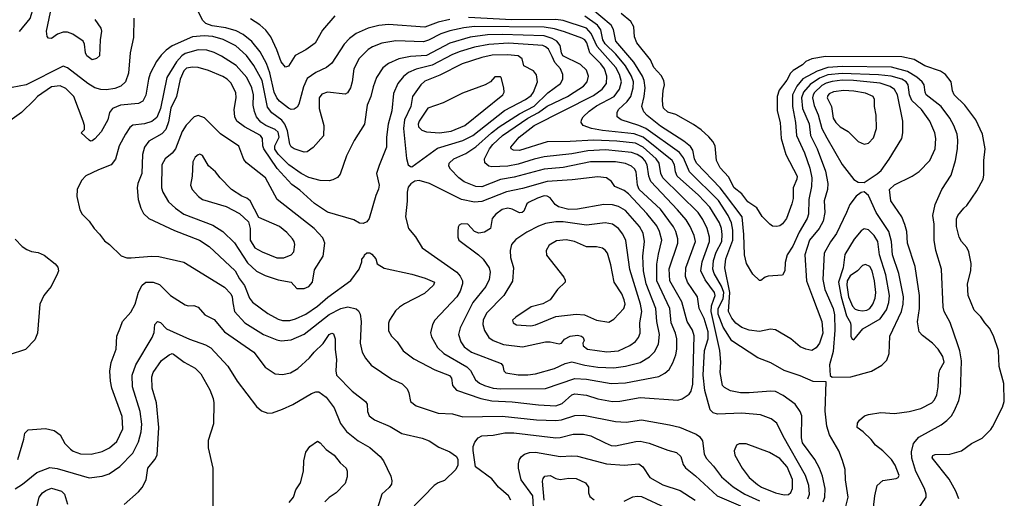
# Model space of a CAD drawing. Extents: x 997026 to 1115308, y 536381 to 619039.
# Tile 462 of 484: x 1093627 to 1100400, y 566947 to 570244. Entities that reach past the tile are written whole.
import ezdxf

# ---------------------------------------------------------------- set-up
doc = ezdxf.new("R2010")
doc.units = 0

msp = doc.modelspace()

# ---------------------------------------------------------------- linework, layer by layer
at = {"layer": '0CON20XD'}
for points in [[(1093626.8, 570163.2), (1093698.5, 570251.5), (1093724.7, 570335), (1093746.3, 570435), (1093748.6, 570585), (1093744.7, 570644.7), (1093735.3, 570685), (1093688.1, 570835), (1093676.5, 570946.5), (1093585, 571202.5)], [(1094144.6, 570244.6), (1094185.8, 570185), (1094190.8, 570165), (1094180, 570105), (1094176.2, 569995), (1094155, 569976.2), (1094125, 569968), (1094090, 569995), (1094078.8, 570015), (1094073.3, 570075), (1094063.3, 570095), (1093993.4, 570143.4), (1093955, 570158.6), (1093925, 570158.6), (1093886.8, 570143.2), (1093845, 570114.3), (1093825.8, 570115.8), (1093817, 570127), (1093811.5, 570165), (1093840, 570295)], [(1096584.8, 570244.8), (1096505, 570226.9), (1096415, 570192.4), (1096165, 570209.4), (1096096.5, 570203.5), (1096025, 570186.2), (1095941.3, 570148.7), (1095895.3, 570114.7), (1095859.6, 570075), (1095775, 569944.5), (1095736.4, 569913.6), (1095665, 569879.2), (1095605, 569837.5), (1095579.3, 569780.7), (1095548, 569662), (1095535, 569641.1), (1095515, 569627.1), (1095495, 569626.1), (1095475, 569633.3), (1095415, 569681.3), (1095395, 569704.6), (1095378.6, 569745), (1095347.4, 569877.4), (1095325, 569940.9), (1095281.7, 570021.7), (1095224.2, 570094.2), (1095165, 570141.1), (1095115, 570166.2), (1095045, 570186.5), (1094950.1, 570200.1), (1094906.7, 570216.7), (1094886.8, 570236.8), (1094855, 570300)], [(1099808.1, 566875), (1099862.5, 566955), (1099862.7, 566975), (1099850.4, 567015), (1099791.9, 567131.9), (1099764.1, 567225), (1099761.7, 567268.3), (1099775.4, 567325), (1099811.5, 567368.5), (1099966, 567454), (1100005, 567483.3), (1100035.6, 567515), (1100056.9, 567553.1), (1100088, 567622), (1100098.5, 567675), (1100104.7, 567894.7), (1100094.1, 567964.1), (1100080.9, 568005), (1100027.2, 568157.2), (1099987.3, 568235), (1099978.8, 568265), (1099968.5, 568525), (1099927.9, 568655), (1099917.9, 568725), (1099916.9, 568835), (1099909.1, 568895), (1099925, 568971.2), (1099969.5, 569075), (1100035, 569172), (1100065.3, 569274.7), (1100079.1, 569355), (1100080, 569415), (1100074.7, 569455), (1100051.8, 569515), (1100025.2, 569565.2), (1099964.7, 569645), (1099863.6, 569725), (1099854.6, 569745), (1099847.9, 569795), (1099835.4, 569815), (1099798.8, 569848.8), (1099735, 569886.2), (1099625, 569917.2), (1099287.8, 569922.2), (1099186.8, 569913.2), (1099112.1, 569887.9), (1099015, 569835.2), (1098973.3, 569786.7), (1098942.6, 569725), (1098942.3, 569645), (1098964.4, 569535), (1098969.4, 569445), (1099025, 569325.6), (1099061.7, 569221.7), (1099076.1, 569155), (1099073.3, 569095), (1099055.9, 569005), (1099052.5, 568905), (1099042.9, 568875), (1098988.6, 568781.4), (1098944.3, 568685), (1098906.2, 568625), (1098892.1, 568572.1), (1098890.8, 568515), (1098875, 568483.3), (1098775, 568476.2), (1098755, 568470), (1098725, 568447.5), (1098715, 568447.5), (1098670.8, 568490.8), (1098627.1, 568565), (1098612.3, 568625), (1098608.5, 568765), (1098595.7, 568885), (1098475, 569047.5), (1098446, 569086), (1098283.2, 569255), (1098268.3, 569285), (1098258.2, 569345), (1098241.4, 569371.4), (1098195, 569407.9), (1098035, 569511.1), (1097943.4, 569583.4), (1097920.1, 569610.1), (1097907.1, 569645), (1097923.8, 569715), (1097928.5, 569775), (1097922.8, 569825), (1097910.6, 569855), (1097850.8, 569950.8), (1097726.8, 570095), (1097711, 570175), (1097695.7, 570205), (1097554.1, 570324.1)], [(1100086.2, 566945), (1100067.5, 566997.5), (1100019.7, 567079.7), (1099903.6, 567226.4), (1099908.3, 567241.7), (1099925, 567249.2), (1100025, 567252.5), (1100105, 567274.2), (1100175, 567324), (1100247.3, 567362.7), (1100308.1, 567421.9), (1100319.7, 567440.3), (1100388, 567575), (1100400, 567615), (1100397.7, 567737.7), (1100364.2, 567854.2), (1100359.2, 567965), (1100325, 568067.5), (1100299.1, 568119.1), (1100265.7, 568155.7), (1100237.9, 568197.9), (1100192.2, 568242.2), (1100151.4, 568345), (1100147.1, 568425), (1100170.6, 568515), (1100171.4, 568565), (1100156, 568645), (1100142, 568675), (1100105.7, 568715.7), (1100089.2, 568745), (1100070.9, 568819.1), (1100071.9, 568871.9), (1100079.4, 568895), (1100120.8, 568945), (1100142, 568965), (1100210, 569065), (1100254.1, 569145.9), (1100260, 569175), (1100260, 569275), (1100267.5, 569355), (1100249.2, 569455), (1100204.2, 569555), (1100128, 569655), (1100055.7, 569725), (1100044.4, 569754.4), (1100034.2, 569815), (1099996.4, 569866.4), (1099960, 569890), (1099853.8, 569925), (1099780, 569970), (1099695, 569987.6), (1099170.8, 569989.1), (1099075, 569974.5), (1099035, 569955.7), (1099012.5, 569932.5), (1098947.3, 569892.7), (1098929.4, 569875), (1098905, 569827.5), (1098852.1, 569757.9), (1098838.5, 569715), (1098837.8, 569615), (1098857.1, 569535), (1098865.7, 569425), (1098897.1, 569315), (1098974, 569165), (1098972, 569145), (1098948.6, 569085), (1098946.8, 569013.2), (1098938.6, 568975), (1098901.4, 568875), (1098875, 568838.8), (1098855, 568823.8), (1098835, 568820), (1098805, 568822), (1098786.2, 568835), (1098735, 568888.8), (1098696.9, 568946.9), (1098635, 568990), (1098594, 569044), (1098542.5, 569085), (1098501.9, 569161.9), (1098445, 569224.2), (1098419.6, 569275), (1098410.5, 569375), (1098395.4, 569405.4), (1098367.2, 569437.2), (1098314, 569485), (1098261.7, 569521.7), (1098140.6, 569590.6), (1098085, 569605.6), (1098056.7, 569635), (1098050, 569655), (1098049.5, 569695), (1098053.3, 569755), (1098062.9, 569795), (1098058.6, 569825), (1098039.5, 569859.5), (1097990, 569915), (1097966.9, 569966.9), (1097871.1, 570085), (1097855.6, 570125), (1097851.4, 570195), (1097830.7, 570230.7), (1097764.2, 570285)], [(1094412.9, 570255), (1094409.1, 570120.9), (1094386.4, 570015), (1094374.6, 569875), (1094353.8, 569815), (1094322.2, 569785), (1094281, 569769), (1094225, 569759.8), (1094185, 569762.7), (1094145, 569774.7), (1094095, 569803.9), (1093955, 569912.7), (1093925, 569924.4), (1093670.8, 569795), (1093575, 569776.9)], [(1095795, 570269.1), (1095709.2, 570170.8), (1095659.1, 570080.9), (1095595, 570035.6), (1095522.1, 569997.9), (1095475, 569922.5), (1095455, 569917.5), (1095425, 569952.5), (1095396.5, 570035), (1095355.5, 570125), (1095320.8, 570170.8), (1095279.2, 570209.2), (1095215, 570250)], [(1099307.9, 566882.1), (1099325.4, 566955.4), (1099308, 567075), (1099304.6, 567145), (1099287.6, 567207.6), (1099261.5, 567275), (1099196.4, 567385), (1099179.1, 567445), (1099167.2, 567547.2), (1099175, 567750), (1099085, 567751.1), (1098995, 567790.5), (1098886.7, 567826.7), (1098795, 567880), (1098705, 567915.6), (1098525, 568032.4), (1098465, 568126.9), (1098431.1, 568215), (1098430.9, 568255), (1098465, 568320.7), (1098470, 568365), (1098455, 568407.5), (1098404.9, 568494.9), (1098394.8, 568525.2), (1098400.7, 568585), (1098418.1, 568641.9), (1098457.1, 568715), (1098459.6, 568765), (1098455.2, 568805), (1098440.7, 568845), (1098375, 568952.7), (1098295.4, 569035.4), (1098149.2, 569165), (1098137.4, 569195), (1098131.1, 569245), (1098114.7, 569275), (1097915, 569434.5), (1097855, 569457.5), (1097635, 569481.5), (1097560, 569495), (1097503.1, 569515), (1097489.1, 569535), (1097491.2, 569555), (1097503.8, 569575), (1097545, 569613.9), (1097595, 569650.9), (1097715.9, 569715), (1097752.2, 569765), (1097767.1, 569815), (1097753.5, 569865), (1097728.1, 569915), (1097598.7, 570058.7), (1097558.6, 570148.6), (1097525, 570185.2), (1097365, 570237.2), (1097315, 570245.5), (1097012.9, 570242.8), (1096715, 570259)], [(1099500, 566885), (1099508.6, 566965), (1099526.2, 567035), (1099565, 567071.2), (1099657, 567083), (1099670, 567090), (1099677.5, 567105), (1099649.2, 567175), (1099624, 567215), (1099564, 567275), (1099515, 567312.5), (1099483.2, 567353.2), (1099430, 567405), (1099386.7, 567435), (1099390, 567465), (1099404.1, 567485.9), (1099437.5, 567515), (1099465, 567524.2), (1099551.7, 567538.3), (1099645, 567531.1), (1099745.5, 567544.5), (1099825, 567566.5), (1099900.8, 567605), (1099920.5, 567625), (1099935, 567661.2), (1099945.3, 567715), (1099948.5, 567805), (1099956.7, 567833.3), (1099986.7, 567885), (1099977.5, 567925), (1099944.5, 567974.5), (1099906.9, 568016.9), (1099838, 568068), (1099814.4, 568095), (1099803.6, 568163.6), (1099817.5, 568255), (1099817.5, 568345), (1099786.9, 568545), (1099734.6, 568705), (1099728.5, 568785), (1099715, 568834), (1099695.3, 568885.3), (1099619.4, 568995), (1099609.2, 569075), (1099645, 569106.9), (1099766.2, 569165), (1099815, 569197.1), (1099888.6, 569275), (1099924.4, 569355), (1099928.9, 569425), (1099922.7, 569465), (1099887.5, 569545), (1099830, 569625), (1099765, 569687.9), (1099748.1, 569725), (1099739.7, 569795), (1099725, 569815.9), (1099695.5, 569835), (1099622.5, 569855), (1099535, 569864.1), (1099285, 569872.8), (1099185, 569862.8), (1099128.9, 569841.1), (1099063.7, 569796.3), (1099019.8, 569745), (1099005.2, 569705), (1099012.9, 569632.9), (1099056.8, 569526.8), (1099066.2, 569445), (1099111.7, 569355), (1099170.1, 569200.1), (1099186.8, 569115), (1099184.6, 569075), (1099161.3, 568995), (1099165.3, 568915), (1099153.4, 568856.6), (1099127.5, 568805), (1099060, 568725), (1099026.9, 568625), (1099040.3, 568445), (1099079.7, 568335), (1099145, 568166.2), (1099152.1, 568085), (1099129.4, 568015), (1099105, 567984.4), (1099075, 567965.7), (1099034.5, 567974.5), (1098995, 567991.4), (1098931.2, 568045), (1098825, 568107.5), (1098792.3, 568112.3), (1098715, 568095.6), (1098645, 568104.6), (1098595, 568124.6), (1098553, 568153), (1098525, 568187.8), (1098503.8, 568235), (1098512.6, 568365), (1098477, 568535), (1098485, 568595.8), (1098533.4, 568725), (1098533.7, 568795), (1098522.4, 568845), (1098501.5, 568895), (1098435, 568997.9), (1098234.9, 569194.9), (1098192.3, 569292.3), (1098165, 569328.1), (1097933.7, 569493.7), (1097885, 569516), (1097763.8, 569555), (1097737.5, 569575), (1097737.1, 569605), (1097745.6, 569625), (1097805, 569680.7), (1097830.3, 569715), (1097846.8, 569775), (1097848.3, 569815), (1097835.1, 569855.1), (1097795.2, 569925), (1097726.7, 570006.7), (1097655, 570076.3), (1097639.3, 570105), (1097624.5, 570174.5), (1097601, 570205), (1097515, 570268.5)], [(1097375, 570160.8), (1097305, 570181.2), (1097235, 570191), (1096755, 570195.8), (1096681.5, 570188.5), (1096585, 570167.2), (1096524.2, 570145.8), (1096438.6, 570101.4), (1096405, 570091.7), (1096215, 570097.1), (1096117.7, 570082.3), (1096055, 570057.3), (1096025, 570038.2), (1095963.1, 569976.9), (1095926.5, 569905), (1095914.4, 569815), (1095901.9, 569775), (1095881.2, 569738.8), (1095865, 569730.8), (1095744.6, 569745.4), (1095705, 569731.4), (1095687.1, 569705), (1095687, 569633), (1095719.2, 569515), (1095717, 569443), (1095645.5, 569364.5), (1095605, 569333.8), (1095585, 569331.2), (1095515, 569354.5), (1095495, 569368.6), (1095485.9, 569385.9), (1095468.6, 569478.6), (1095451.6, 569525), (1095430.5, 569550.5), (1095362.4, 569602.4), (1095332, 569642), (1095294.8, 569825), (1095238.7, 569928.7), (1095187.8, 569997.8), (1095113.6, 570063.6), (1095027.8, 570107.8), (1094955, 570126.7), (1094895, 570132.9), (1094814.8, 570125.2), (1094676.8, 570063.2), (1094635.3, 570034.7), (1094600.2, 569999.8), (1094567.5, 569955), (1094525, 569872), (1094513.2, 569835), (1094495, 569723.3), (1094475, 569682.5), (1094443.2, 569666.8), (1094320, 569655), (1094265, 569631.9), (1094245.6, 569605), (1094232.5, 569555), (1094188.3, 569471.7), (1094145, 569423.3), (1094125, 569410), (1094115, 569407.5), (1094103.9, 569413.9), (1094050, 569465), (1094071.7, 569488.3), (1094072.5, 569515), (1094063.8, 569545), (1093998.5, 569715), (1093945, 569770.5), (1093905, 569787.9), (1093845, 569780.8), (1093750, 569715), (1093729.5, 569690.5), (1093640, 569605), (1093526.9, 569523.1)], [(1099155, 566924.2), (1099164.7, 566955.3), (1099167.2, 567015), (1099150, 567100), (1099129.6, 567155), (1099095.8, 567215.8), (1099010.7, 567330.7), (1099004.6, 567365), (1099006.2, 567515), (1098995.3, 567545.3), (1098961.4, 567595), (1098878, 567655), (1098825, 567682.2), (1098795, 567686.5), (1098645, 567673.6), (1098585, 567674.5), (1098516.8, 567686.8), (1098475, 567710.8), (1098462.5, 567725), (1098444.5, 567815), (1098449.1, 567885), (1098444.1, 567965), (1098383.1, 568235), (1098385.9, 568274.1), (1098401.3, 568318.7), (1098410.3, 568345), (1098406.9, 568365), (1098341.2, 568451.2), (1098312.8, 568515), (1098320.7, 568575), (1098373, 568715), (1098372, 568745), (1098355.8, 568805), (1098326.9, 568866.9), (1098294.1, 568915), (1098051.2, 569155), (1098036.2, 569185), (1098024.8, 569255), (1098005.7, 569285), (1097915.5, 569365.5), (1097862.4, 569392.4), (1097735, 569407.9), (1097575.9, 569414.1), (1097414.3, 569404.3), (1097255, 569401.3), (1097065, 569342.3), (1097023.8, 569345), (1097007.1, 569355), (1097005.6, 569365), (1097063.5, 569435), (1097165, 569513.9), (1097575, 569721.4), (1097634.6, 569765), (1097664.1, 569805), (1097665.8, 569855), (1097649, 569905), (1097625, 569939.5), (1097548.8, 570015), (1097527.6, 570085), (1097515, 570104.7), (1097495, 570117.1), (1097375, 570160.8)], [(1099047.8, 566945), (1099060.8, 566975), (1099055.3, 567035), (1099031.4, 567105), (1098878.2, 567375), (1098835.2, 567465.2), (1098795.2, 567495.2), (1098723.1, 567523.1), (1098595, 567534.7), (1098428.1, 567528.1), (1098396.2, 567536.2), (1098376.2, 567556.2), (1098340.5, 567690.5), (1098328.6, 567795), (1098337.6, 567965), (1098362.5, 568045), (1098363.9, 568095), (1098336.1, 568185), (1098301.1, 568255), (1098289.6, 568335), (1098221.8, 568435), (1098208, 568475), (1098210, 568535), (1098274.7, 568715), (1098266.3, 568756.3), (1098239.9, 568819.9), (1098211.6, 568865), (1098152.9, 568935), (1097969.6, 569129.6), (1097953.7, 569165), (1097942.5, 569245), (1097928.1, 569275), (1097912.3, 569292.3), (1097875, 569316.3), (1097835, 569327.8), (1097656.2, 569346.2), (1097535, 569341.3), (1097425, 569318.8), (1097235, 569299.8), (1097165, 569284), (1097055, 569247.8), (1096984.8, 569235.2), (1096875, 569229.7), (1096854.3, 569235), (1096826.7, 569256.7), (1096823.2, 569285), (1096857.6, 569355), (1096881.2, 569385), (1096947.9, 569445), (1097121.4, 569565), (1097195, 569603.6), (1097255, 569647.6), (1097394.5, 569715.5), (1097442.1, 569745), (1097505, 569786.8), (1097531.2, 569815), (1097540, 569855), (1097526.2, 569895), (1097484, 569934), (1097364.1, 569995), (1097353.2, 570015), (1097345.3, 570065.3), (1097322.5, 570095), (1097289.1, 570115), (1097235, 570131.4), (1096945, 570140.7), (1096845, 570138.2), (1096725, 570124.1), (1096585, 570081.3), (1096425, 569996.6), (1096315, 569990), (1096235, 569974.7), (1096165, 569942.5), (1096125, 569913.1), (1096082.1, 569845), (1096058.8, 569781.2), (1096043.3, 569715), (1096016.2, 569655), (1095999.1, 569525), (1095928, 569412), (1095874.5, 569305), (1095831.3, 569178.7), (1095813.4, 569156.6), (1095780.3, 569139.7), (1095755, 569134.4), (1095693.1, 569136.9), (1095615, 569156.4), (1095563.3, 569183.3), (1095477.6, 569245), (1095405, 569317.7), (1095382.3, 569352.3), (1095382.8, 569375), (1095412.6, 569435), (1095405, 569468.7), (1095385, 569488.4), (1095319.6, 569515), (1095286.9, 569536.9), (1095255.3, 569575), (1095241.2, 569611.2), (1095233.8, 569653.8), (1095236, 569725), (1095224.2, 569775), (1095189.4, 569845), (1095117, 569927), (1095015, 569992.7), (1094965, 570017.3), (1094915, 570033.3), (1094855.3, 570035.3), (1094765, 570010.4), (1094741.4, 569995), (1094705.7, 569954.3), (1094638.9, 569845), (1094595, 569630.8), (1094569.7, 569570.3), (1094535, 569542.4), (1094485, 569526.8), (1094405, 569516.2), (1094385, 569501.5), (1094353.8, 569456.2), (1094311.5, 569375), (1094287.1, 569282.9), (1094256.3, 569243.7), (1094169.6, 569210.4), (1094082.8, 569167.2), (1094051.2, 569135), (1094022, 569075), (1094020, 569025), (1094041.2, 568935), (1094056.7, 568905), (1094105.8, 568855.8), (1094138.8, 568805), (1094176.8, 568766.8), (1094210.3, 568720.3), (1094245, 568696.2), (1094325, 568618), (1094364.5, 568604.5), (1094392.7, 568602.7), (1094533.9, 568616.1), (1094583.8, 568613.8), (1094755, 568573.1), (1095035, 568402.3), (1095080, 568355), (1095088.7, 568335), (1095093.4, 568293.4), (1095105, 568234.4), (1095176.7, 568155), (1095304.8, 568074.8), (1095395, 568038.2), (1095425, 568032.5), (1095495, 568038.2), (1095585, 568078.4), (1095755, 568213.4), (1095835, 568253.6), (1095885, 568266.6), (1095942.5, 568252.5), (1095958.7, 568238.7), (1095968.9, 568215), (1095975.4, 568165), (1095969.1, 568015), (1095983.1, 567953.1), (1096005, 567912), (1096045, 567864.4), (1096187.4, 567767.4), (1096257.5, 567735), (1096291.5, 567701.5), (1096304.3, 567675), (1096315.8, 567615), (1096354, 567584), (1096505, 567533.5), (1096605, 567530.4), (1096675, 567509.2), (1096945, 567514.2), (1097183.1, 567486.9), (1097315, 567482.4), (1097355, 567488.1), (1097445, 567518.7), (1097505, 567520), (1097725, 567475.9), (1097797.8, 567472.2), (1097905, 567487.5), (1098097.4, 567452.6), (1098165, 567436.5), (1098279.5, 567389.5), (1098303.9, 567373.9), (1098323.8, 567343.8), (1098335.5, 567255), (1098348.8, 567225), (1098399.9, 567169.9), (1098455, 567095.5), (1098535, 567025.9), (1098614.5, 566975), (1098715, 566929.4)], [(1097315, 567584.7), (1097358.7, 567601.3), (1097425, 567659.2), (1097445, 567667.5), (1097525, 567658), (1097605, 567633.3), (1097705, 567614.6), (1097755, 567616.2), (1097895, 567641.1), (1098155, 567623.5), (1098185, 567633.3), (1098231.9, 567665), (1098245.4, 567685), (1098257.2, 567732.8), (1098266.8, 568066.8), (1098254, 568105), (1098219.1, 568165), (1098181.4, 568301.4), (1098098.6, 568445), (1098095, 568528.8), (1098155.3, 568705.3), (1098155.3, 568735), (1098141.2, 568785), (1098125, 568816.2), (1098035, 568939.3), (1097888.1, 569075), (1097877.2, 569105), (1097867.8, 569195), (1097856.7, 569216.7), (1097835.6, 569235.6), (1097795, 569252.9), (1097724.8, 569264.8), (1097553.7, 569263.7), (1097365, 569224.8), (1097235, 569215.2), (1097028.8, 569158.8), (1096935, 569142.1), (1096805, 569093.3), (1096765, 569094), (1096685, 569126.9), (1096646.7, 569155), (1096590.6, 569215), (1096580, 569235), (1096581.4, 569255), (1096614.3, 569285), (1096695, 569322.9), (1096765, 569367.7), (1096871.4, 569465), (1096925, 569505.2), (1097065, 569594.8), (1097165, 569647.4), (1097260.7, 569739.3), (1097346.9, 569803.1), (1097363.8, 569835), (1097362.3, 569865), (1097346.1, 569905), (1097308.8, 569948.8), (1097290.1, 569989.9), (1097265, 570040.5), (1097245, 570057.7), (1097225, 570064.8), (1096988.7, 570081.3), (1096855, 570073), (1096755, 570054.4), (1096656.1, 570023.9), (1096605, 570003.9), (1096465, 569929.8), (1096355, 569902.6), (1096300.9, 569879.1), (1096267.9, 569852.1), (1096228.8, 569805), (1096197.7, 569735), (1096186.9, 569615), (1096161.5, 569525), (1096150.5, 569435), (1096149.5, 569365), (1096099.3, 569239.3), (1096082.5, 569185), (1096100, 569105), (1096096.1, 569076.1), (1096076.8, 569033.2), (1096030, 568875), (1096015, 568852.5), (1095989.3, 568840.7), (1095965, 568843.3), (1095925.7, 568865.7), (1095745, 568917.8), (1095655, 568978.5), (1095555, 569068.5), (1095498.7, 569108.7), (1095398.7, 569218.7), (1095307.3, 569355), (1095299.6, 569375), (1095297.5, 569425), (1095282.7, 569445), (1095173.3, 569505), (1095121.5, 569545), (1095107.3, 569575), (1095101.8, 569625), (1095116.1, 569705), (1095112.7, 569742.7), (1095079.3, 569809.3), (1095055, 569834.6), (1095025, 569851.8), (1094925, 569893.6), (1094855, 569913.8), (1094815, 569916.1), (1094775, 569910), (1094755, 569890.5), (1094731.7, 569835), (1094705.2, 569714.8), (1094667, 569635), (1094649.8, 569540.2), (1094631.9, 569488.1), (1094605, 569456.9), (1094515, 569407.5), (1094484.7, 569365.3), (1094472.9, 569315), (1094468.2, 569185), (1094440, 569115), (1094434.7, 569085), (1094442.1, 569005), (1094460.9, 568945), (1094479.5, 568909.5), (1094515, 568874.4), (1094691.5, 568791.5), (1094865, 568724.5), (1094930.8, 568680.8), (1095108.5, 568515), (1095139.1, 568459.1), (1095173.8, 568413.8), (1095208.9, 568325), (1095228.7, 568298.7), (1095335, 568220.9), (1095405, 568180.5), (1095435, 568172.7), (1095485, 568172.9), (1095524.2, 568184.2), (1095595, 568215.4), (1095675, 568270.8), (1095746.6, 568333.4), (1095905, 568447.5), (1095961.2, 568525), (1095980, 568575), (1095980, 568595), (1095997, 568613), (1096000, 568625), (1096015, 568637.5), (1096035, 568637.5), (1096049.3, 568629.3), (1096075.9, 568595.9), (1096085, 568562.5), (1096133.2, 568533.2), (1096325, 568490.6), (1096415.8, 568464.2), (1096481.2, 568435), (1096473.8, 568415), (1096412.4, 568357.6), (1096273.4, 568286.6), (1096239.2, 568265), (1096212.2, 568237.8), (1096170.6, 568175), (1096164.2, 568154.2), (1096165, 568100), (1096183.8, 568065), (1096224.3, 568024.3), (1096265, 567964.3), (1096337.8, 567907.8), (1096482, 567832), (1096584.3, 567794.3), (1096598, 567775), (1096604, 567725), (1096632, 567692), (1096798, 567635), (1096875, 567619.3), (1097015, 567612.4), (1097195, 567591.1), (1097315, 567584.7)], [(1096325, 569231.2), (1096501, 569359), (1096675, 569411), (1096743.1, 569445), (1096962.9, 569617.1), (1097106.7, 569693.3), (1097145, 569720.7), (1097161.8, 569745), (1097189.1, 569815), (1097183.1, 569863.1), (1097160.9, 569890.9), (1097095, 569926.7), (1097083.8, 569975), (1097056.2, 569995), (1096982.4, 570002.4), (1096878.2, 569998.2), (1096805, 569983), (1096670.4, 569939.6), (1096518, 569862), (1096415, 569821.1), (1096385.5, 569795), (1096328.5, 569715), (1096317.5, 569645), (1096275.1, 569554.9), (1096267.5, 569495), (1096286.9, 569286.9), (1096300, 569245), (1096315, 569232), (1096325, 569231.2)], [(1096515, 569464.6), (1096595, 569475.3), (1096688.5, 569515), (1096950.6, 569725), (1096959.2, 569745), (1096958, 569775), (1096940, 569845), (1096935, 569850), (1096895, 569850), (1096865, 569816.2), (1096830, 569795), (1096673.1, 569736.9), (1096539.7, 569670.3), (1096435, 569633.3), (1096375.6, 569545), (1096368.1, 569525), (1096370, 569505), (1096392.4, 569482.4), (1096425, 569470.8), (1096515, 569464.6)], [(1099435, 569122), (1099525, 569180.9), (1099551.8, 569205), (1099607.9, 569282.1), (1099694.2, 569425.8), (1099702.2, 569465), (1099702.1, 569545), (1099665.6, 569725), (1099645, 569762.5), (1099613.7, 569783.7), (1099545.4, 569805.4), (1099362.5, 569825), (1099285, 569826.1), (1099215, 569818.8), (1099175, 569807.3), (1099145, 569789.5), (1099095, 569741.4), (1099084.4, 569725), (1099081.2, 569705), (1099092.7, 569652.7), (1099119, 569589), (1099145.1, 569495.1), (1099180.1, 569430.1), (1099285, 569245.6), (1099365, 569142), (1099395, 569124), (1099435, 569122)], [(1099435, 569386), (1099465, 569393.8), (1099500.3, 569429.7), (1099520, 569495), (1099518.6, 569585), (1099507.1, 569645), (1099507.1, 569695), (1099497.1, 569715), (1099445, 569737.5), (1099365, 569752.4), (1099295, 569757), (1099225.9, 569745.9), (1099195, 569733.1), (1099185, 569722.5), (1099181.8, 569705), (1099210.5, 569645), (1099222.7, 569565), (1099240, 569535), (1099270.6, 569505), (1099325, 569474.4), (1099394.3, 569404.3), (1099435, 569386)], [(1095585, 568392.5), (1095615, 568406.5), (1095641.5, 568435), (1095655, 568521.2), (1095713.6, 568615), (1095727.1, 568705), (1095711.7, 568741.7), (1095652.2, 568805), (1095397.5, 569005), (1095317.5, 569155), (1095187.9, 569257.9), (1095169.6, 569279.6), (1095133.4, 569373.4), (1095007.9, 569457.9), (1094897.6, 569567.6), (1094855, 569583.1), (1094826.4, 569573.6), (1094772.4, 569517.6), (1094745, 569473.1), (1094699.1, 569355), (1094675, 569325.4), (1094628.5, 569285), (1094605.4, 569244.6), (1094602.5, 569085), (1094612.5, 569055), (1094649.5, 568989.5), (1094698.5, 568945), (1094755, 568904.7), (1094955, 568828.7), (1095023.8, 568783.8), (1095105, 568706.4), (1095195, 568568.2), (1095255, 568512.7), (1095315, 568482.7), (1095405, 568451.2), (1095493.3, 568435), (1095532.5, 568392.5), (1095585, 568392.5)], [(1095445, 568604.4), (1095495, 568624.3), (1095512.5, 568645), (1095518.6, 568695), (1095515.6, 568715), (1095503.1, 568735), (1095465, 568778.6), (1095415, 568818.5), (1095271.9, 568881.9), (1095212, 568995), (1095188.8, 569015), (1095155, 569029.2), (1095084.3, 569074.3), (1095005, 569154), (1094975, 569195.8), (1094925, 569236.2), (1094885, 569307.5), (1094866.4, 569316.4), (1094855, 569313.3), (1094835, 569296.2), (1094818, 569265), (1094812.9, 569165), (1094802.5, 569105), (1094812.5, 569075), (1094856, 569025), (1094883.8, 569005), (1095047.6, 568957.6), (1095139.4, 568909.4), (1095200.8, 568850.8), (1095213.1, 568805), (1095212.3, 568725), (1095245, 568671.5), (1095295, 568644.5), (1095395, 568604.5), (1095445, 568604.4)], [(1096935, 567701.7), (1097245, 567704.7), (1097445, 567772), (1097525, 567768.3), (1097695, 567737.1), (1097795, 567742), (1098023, 567787), (1098065, 567809.1), (1098094.4, 567835), (1098120.5, 567879.5), (1098140.4, 567935), (1098147.2, 567975), (1098147.6, 568045), (1098138.8, 568085), (1098108.4, 568155), (1098099.2, 568255), (1098009.6, 568445), (1098009, 568561), (1098021, 568629), (1098043.1, 568725), (1098028.3, 568785), (1098008.9, 568825), (1097939.9, 568909.9), (1097815, 569044.7), (1097785, 569067.7), (1097720, 569095), (1097698.3, 569128.3), (1097662.5, 569155), (1097605, 569162.2), (1097428.2, 569141.8), (1097255, 569130.2), (1097085, 569081.6), (1096975, 569057), (1096805, 568992.3), (1096755, 568986.8), (1096665, 569005.9), (1096445, 569116.4), (1096375, 569135.8), (1096345, 569132), (1096316.8, 569113.2), (1096300.3, 569089.7), (1096293.2, 569056.8), (1096293, 568993), (1096280.5, 568885), (1096301.1, 568805), (1096348.9, 568748.9), (1096395, 568671.4), (1096634.7, 568504.7), (1096657.8, 568477.8), (1096673.8, 568445), (1096673.1, 568425), (1096656.2, 568375), (1096633.8, 568335), (1096482.9, 568175), (1096465.6, 568145), (1096453.6, 568086.4), (1096460.8, 568059.2), (1096501.5, 567985), (1096545.7, 567945), (1096703.6, 567853.6), (1096727.4, 567827.4), (1096763.2, 567763.2), (1096790.6, 567740.6), (1096824.7, 567725.3), (1096885, 567707), (1096935, 567701.7)], [(1097055, 567796.9), (1097122.8, 567797.2), (1097175, 567804.7), (1097305, 567841.6), (1097379.2, 567875), (1097425, 567886.9), (1097515, 567863.8), (1097605, 567850.2), (1097713.3, 567846.7), (1097795, 567856.9), (1097895, 567882.5), (1097958.7, 567921.3), (1097994.2, 567955.8), (1098021.2, 568008.8), (1098028.9, 568075), (1098009, 568165), (1098003.3, 568255), (1097936, 568425), (1097917.6, 568515), (1097914.2, 568615), (1097925.9, 568715), (1097915, 568774), (1097889.7, 568819.7), (1097795, 568930), (1097745, 568957.5), (1097705, 568968.4), (1097645, 568970.9), (1097465, 568937.8), (1097405, 568937.1), (1097333.1, 568955), (1097311, 568971), (1097275, 569016.9), (1097255, 569027.8), (1097235, 569029.4), (1097188.6, 569015), (1097128, 568985), (1097116, 568975), (1097093.8, 568925), (1097084.1, 568915.9), (1097065, 568914.2), (1097015, 568938.9), (1096985, 568944.6), (1096945, 568935.4), (1096903.1, 568905), (1096877.5, 568875), (1096866, 568805), (1096825, 568781.4), (1096785, 568774.3), (1096755, 568784), (1096710, 568835), (1096665, 568837.5), (1096650.7, 568829.3), (1096642.5, 568815), (1096640, 568785), (1096640, 568745), (1096646.7, 568725), (1096784, 568625), (1096814.7, 568594.7), (1096856.7, 568535), (1096863.3, 568505), (1096857.1, 568455), (1096834.1, 568405.9), (1096744.2, 568295), (1096657.6, 568122.4), (1096645.4, 568075), (1096661.1, 568025), (1096685, 567991.8), (1096734.4, 567955), (1096940, 567875), (1096950.5, 567860.5), (1096956.7, 567825), (1096972.1, 567812.1), (1097055, 567796.9)], [(1099215, 567782.5), (1099345, 567783.6), (1099486, 567824), (1099558, 567865), (1099590.9, 567899.1), (1099606.9, 567945), (1099613.1, 568065), (1099692.6, 568235), (1099704.7, 568284.7), (1099706.2, 568335), (1099675.3, 568495), (1099631, 568625), (1099623.9, 568715), (1099605, 568784.3), (1099519.5, 568915), (1099465, 569031.9), (1099435, 569057.5), (1099415, 569052.5), (1099380.7, 569029.3), (1099338.1, 568971.9), (1099315.3, 568914.7), (1099245, 568770.6), (1099205, 568714.4), (1099160.8, 568635), (1099150.8, 568455), (1099166.3, 568385), (1099221.9, 568255), (1099231.5, 568211.5), (1099233.6, 568105), (1099221.9, 567958.1), (1099197, 567867), (1099203, 567793), (1099215, 567782.5)], [(1097665, 567956.6), (1097745, 567962.5), (1097825, 567999.1), (1097863.3, 568026.7), (1097884.5, 568055), (1097894.6, 568085), (1097893.9, 568155), (1097906.3, 568235), (1097897.2, 568285), (1097824, 568524), (1097797.2, 568722.8), (1097776.1, 568766.1), (1097746.2, 568805), (1097705, 568834.6), (1097655, 568843.9), (1097525, 568829.4), (1097365, 568850.6), (1097315, 568851.6), (1097245, 568838.9), (1097195, 568820.6), (1097115, 568780.8), (1097040.1, 568729.9), (1097010.6, 568695), (1097001.1, 568655), (1097003.3, 568605), (1097023.6, 568535), (1097017.6, 568442.4), (1096956.4, 568345), (1096837.2, 568222.8), (1096814.6, 568175), (1096813.9, 568145), (1096824.2, 568104.2), (1096854.3, 568054.3), (1096885, 568033.2), (1096955, 568007.6), (1097085, 567990.4), (1097245, 568024.2), (1097275, 568024.6), (1097338.3, 568011.7), (1097353, 568017), (1097375, 568043.3), (1097413.3, 568065), (1097465, 568071.4), (1097492.5, 568065), (1097503.3, 568055), (1097510, 568035), (1097500, 568015), (1097503, 567997), (1097533.3, 567975), (1097665, 567956.6)], [(1099365, 568040), (1099425.7, 568114.3), (1099545, 568184.6), (1099590, 568245), (1099606.3, 568295), (1099609.5, 568345), (1099585, 568486), (1099541.4, 568625), (1099530, 568715), (1099505, 568758.2), (1099465, 568796.7), (1099435, 568803.3), (1099415, 568789.4), (1099368.2, 568731.8), (1099303.8, 568626.2), (1099291.9, 568535), (1099260.4, 568435), (1099278.2, 568335), (1099314.8, 568204.8), (1099341.2, 568155), (1099344.6, 568135), (1099344.5, 568064.5), (1099353.1, 568043.1), (1099365, 568040)], [(1093595, 568731.2), (1093645, 568681.2), (1093675, 568662), (1093707.3, 568647.3), (1093755, 568640), (1093795, 568622), (1093871.7, 568561.7), (1093889.7, 568539.7), (1093894, 568515), (1093888, 568495), (1093843.2, 568406.8), (1093820.5, 568379.5), (1093792, 568345), (1093765.8, 568284.2), (1093750.6, 568085), (1093731.4, 568038.6), (1093667.4, 567972.6), (1093555, 567936.5)], [(1097143.7, 568136.3), (1097175, 568142.9), (1097315, 568198.6), (1097455, 568216.2), (1097511.4, 568211.4), (1097595, 568174.6), (1097679.4, 568160.6), (1097715, 568180.8), (1097781.9, 568255), (1097790.9, 568285), (1097785.5, 568315), (1097768.5, 568355), (1097715.3, 568435.3), (1097693.9, 568555), (1097669.5, 568635), (1097655, 568657.1), (1097635, 568670.5), (1097595, 568680), (1097525, 568680), (1097443.8, 568715), (1097385, 568726.4), (1097318.7, 568721.3), (1097270.3, 568689.7), (1097249.2, 568655), (1097250.9, 568620.9), (1097369.7, 568469.7), (1097379.1, 568449.1), (1097378.6, 568435), (1097325.5, 568384.5), (1097275.5, 568314.5), (1097225, 568287.1), (1097145, 568265.7), (1097038.8, 568195), (1097018, 568175), (1097021.2, 568155), (1097045, 568141.1), (1097143.7, 568136.3)], [(1099425, 568239.5), (1099455, 568243.8), (1099475, 568255.4), (1099496.3, 568285), (1099510.9, 568325), (1099515.2, 568365), (1099507.8, 568445), (1099492.1, 568515), (1099475, 568542.9), (1099445, 568558.5), (1099425, 568550.4), (1099390.4, 568515), (1099340.2, 568479.8), (1099319.6, 568445), (1099317.2, 568415), (1099328.1, 568335), (1099355, 568270.3), (1099375, 568251.2), (1099394.1, 568244.1), (1099425, 568239.5)], [(1093614.4, 567215), (1093656, 567355), (1093662.7, 567397.3), (1093685, 567418), (1093805, 567427.5), (1093865, 567413.8), (1093904.3, 567384.3), (1093938, 567325), (1093975.5, 567285.5), (1093995, 567271.4), (1094045, 567254.5), (1094118.2, 567251.8), (1094195, 567269.5), (1094245, 567294.5), (1094295, 567338.6), (1094335.4, 567425), (1094331.9, 567511.9), (1094260.4, 567705), (1094250.9, 567755), (1094248, 567822), (1094256.4, 567883.6), (1094290, 567975), (1094295.8, 568065), (1094321.2, 568125), (1094333.8, 568165), (1094391.7, 568228.3), (1094422, 568285), (1094445, 568367.5), (1094468.8, 568415), (1094494.3, 568435.7), (1094545, 568437.1), (1094588.9, 568418.9), (1094663.9, 568343.9), (1094765, 568279.2), (1094785, 568273.8), (1094825, 568275.8), (1094853.8, 568265), (1094900.9, 568210.9), (1094965, 568180), (1095035, 568092.9), (1095238.6, 567955), (1095315, 567850), (1095385, 567805.8), (1095435, 567800), (1095489.3, 567810.7), (1095539.4, 567840.6), (1095620, 567915), (1095651.9, 567955), (1095715.4, 568014.6), (1095755, 568075.6), (1095775, 568084.2), (1095785, 568081.2), (1095796.4, 568046.4), (1095797.4, 567972.6), (1095806.2, 567903.8), (1095801.1, 567825), (1095805.7, 567795), (1095915, 567685.7), (1096006, 567615), (1096017.5, 567595), (1096020, 567545), (1096032, 567515), (1096068.6, 567488.6), (1096175, 567442.5), (1096255, 567392.9), (1096395, 567361.9), (1096443.6, 567343.6), (1096509.7, 567299.7), (1096586.8, 567266.8), (1096632.5, 567235), (1096640, 567215), (1096640, 567175), (1096626.7, 567145), (1096549.2, 567070.8), (1096505, 567053.3), (1096477.5, 567035), (1096405, 566960), (1096340.8, 566895)], [(1093596.2, 567013.8), (1093647.3, 567045), (1093745, 567124.7), (1093835, 567158.7), (1093885, 567152.7), (1094105, 567088.2), (1094195, 567099.6), (1094242.8, 567117.2), (1094315, 567166.2), (1094405, 567257.5), (1094444.3, 567335.7), (1094462.9, 567405), (1094467.5, 567457.5), (1094455.7, 567545.7), (1094402, 567715), (1094399.6, 567795), (1094425, 567867.1), (1094539.2, 568055), (1094551.5, 568088.5), (1094555.7, 568145), (1094575, 568164.3), (1094595, 568158.6), (1094635.8, 568115.8), (1094795, 568043.5), (1094906, 568005), (1094942.9, 567982.9), (1095058.5, 567858.5), (1095123.5, 567755), (1095255, 567580.8), (1095290.7, 567550.7), (1095335, 567534.3), (1095365, 567535.7), (1095435, 567561.1), (1095505, 567592.5), (1095635, 567670.4), (1095665, 567681.5), (1095685, 567681.1), (1095735.4, 567645), (1095790.8, 567570.8), (1095833.8, 567463.8), (1095875, 567406.7), (1095955, 567344.5), (1096036.6, 567296.6), (1096105.8, 567235), (1096130, 567205), (1096180.3, 567100.3), (1096186.8, 567066.8), (1096184.3, 567045), (1096168.9, 567021.1), (1096117.5, 566975), (1096089.3, 566880.7)], [(1094345, 566905.6), (1094445, 566991.4), (1094469.1, 567020.9), (1094496, 567075), (1094509.2, 567155), (1094556.3, 567213.7), (1094571.9, 567245), (1094583.8, 567435), (1094569.1, 567605), (1094538.8, 567705), (1094536.2, 567785), (1094545.5, 567815), (1094602.8, 567897.2), (1094655, 567936.2), (1094675, 567943.8), (1094685, 567941.2), (1094758.8, 567885), (1094835, 567842.9), (1094873.1, 567805), (1094934.4, 567695), (1094957.1, 567635), (1094962.5, 567605), (1094959.5, 567460.5), (1094923.8, 567345), (1094923.8, 567295), (1094956.2, 567155), (1094956.7, 566865)], [(1097005.4, 566935.4), (1096990, 566965), (1096920, 567025), (1096875, 567082), (1096763.3, 567165), (1096747.3, 567277.3), (1096747.1, 567305), (1096757.1, 567335), (1096780.8, 567365), (1096805, 567377.5), (1096885, 567381.5), (1096965, 567397.7), (1097025, 567399.3), (1097315, 567363.2), (1097345, 567365.4), (1097435, 567390), (1097505, 567388.9), (1097555, 567377.1), (1097655, 567328.8), (1097695, 567311.8), (1097725, 567308.9), (1097865, 567339.2), (1097895, 567340.8), (1097957.7, 567327.7), (1098085, 567279.5), (1098145, 567263.3), (1098174.4, 567235), (1098191.3, 567181.3), (1098207.3, 567157.3), (1098275, 567103.5), (1098425, 566965.4), (1098585, 566894.8)], [(1095481.7, 566918.3), (1095510, 566955), (1095526.7, 567005), (1095558.8, 567055), (1095580, 567135), (1095580.8, 567205), (1095595.7, 567264.3), (1095623.3, 567305), (1095675, 567340), (1095695, 567328.8), (1095734.6, 567284.6), (1095790, 567245), (1095831.3, 567191.3), (1095873.3, 567155), (1095880, 567135), (1095880, 567095), (1095865, 567050), (1095805, 566986.2), (1095755, 566953.3), (1095726.7, 566923.3)], [(1098885, 566971.6), (1098915, 566974.6), (1098931.3, 566988.7), (1098942.7, 567015), (1098943.3, 567076.7), (1098905.2, 567165.2), (1098855, 567221.1), (1098785, 567262.1), (1098625, 567323.3), (1098577, 567323), (1098557, 567313), (1098542, 567275), (1098545.8, 567245), (1098596.7, 567155), (1098645, 567091.9), (1098701.7, 567041.7), (1098729.2, 567025), (1098826.2, 566985), (1098885, 566971.6)], [(1097163.3, 566845), (1097156.1, 566965), (1097077.5, 567075), (1097057.1, 567155), (1097057.3, 567185), (1097065.6, 567215), (1097078.1, 567235), (1097099.1, 567250.9), (1097135, 567263.4), (1097175, 567266.4), (1097345, 567236), (1097425, 567241.1), (1097465, 567236.8), (1097664.1, 567184.1), (1097785, 567176.6), (1097885, 567184.7), (1097913.8, 567165), (1097961.1, 567091.1), (1098051.1, 567041.1), (1098171, 567001), (1098273.5, 566935)], [(1097235.9, 566935), (1097223.8, 567065), (1097228.1, 567085), (1097240, 567100), (1097275, 567104.3), (1097315, 567084.2), (1097345, 567077.5), (1097405, 567086.4), (1097455, 567083.3), (1097520, 567055), (1097540, 567025), (1097540, 566985), (1097549.7, 566959.7), (1097578.2, 566938.2)], [(1093746.7, 566895), (1093760.8, 566955), (1093784.7, 566985.3), (1093807.6, 567002.4), (1093845, 567016.5), (1093915, 566997.8), (1093935.5, 566975), (1093956.2, 566906.2)], [(1097785, 566927.8), (1097845, 566957.1), (1097875, 566962.7), (1097905, 566959.1), (1098072.7, 566882.7)]]:
    msp.add_lwpolyline(points, dxfattribs=at)

doc.saveas('drawing.dxf')
